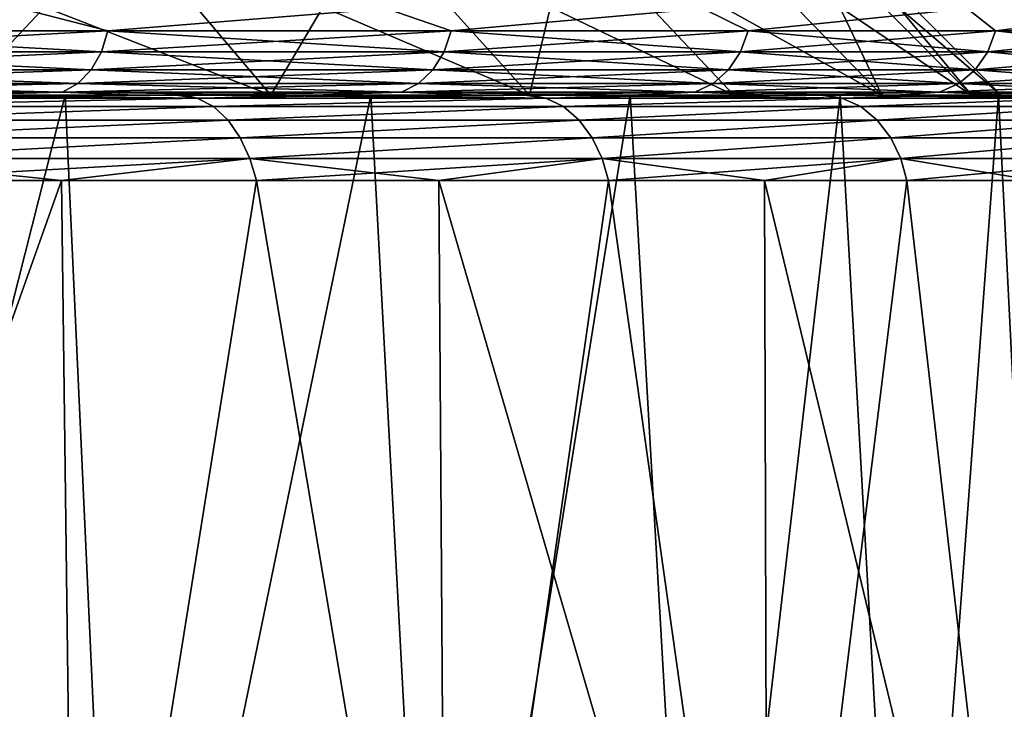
# Model space of a CAD drawing. Header units: millimetres. Extents: x -139 to 106, y -8 to 139.
# Tile 338 of 459: x -7.9 to -4.49, y 132.14 to 134.52. Entities that reach past the tile are written whole.
import ezdxf

# ---------------------------------------------------------------- set-up
doc = ezdxf.new("R2010")
doc.units = ezdxf.units.MM
doc.header["$LTSCALE"] = 53.842063
for name, color, linetype in [('126', 7, 'CONTINUOUS'), ('133', 7, 'CONTINUOUS'), ('134', 7, 'CONTINUOUS'), ('135', 7, 'CONTINUOUS'), ('140', 7, 'CONTINUOUS'), ('301', 7, 'CONTINUOUS'), ('302', 7, 'CONTINUOUS'), ('303', 7, 'CONTINUOUS'), ('315', 7, 'CONTINUOUS')]:
    doc.layers.add(name, color=color, linetype=linetype)

msp = doc.modelspace()

# ---------------------------------------------------------------- linework, layer by layer
at = {"layer": '126', "color": 7, "linetype": 'CONTINUOUS', "true_color": 0x404040}
for points in [[(-7.3276, 134.2629, -11.6226), (-8.693, 134.2629, -13.0598), (-8.1561, 134.2629, -12.2509), (-7.3276, 134.2629, -11.6226)], [(-7.4981, 134.2629, -11.5216), (-7.3276, 134.2629, -11.6226), (-8.1561, 134.2629, -12.2509), (-7.4981, 134.2629, -11.5216)], [(-7.4979, 134.2629, 11.5214), (-8.1559, 134.2629, 12.2507), (-7.3574, 134.2629, 11.6576), (-7.4979, 134.2629, 11.5214)], [(-7.3574, 134.2629, 11.6576), (-8.1559, 134.2629, 12.2507), (-8.0248, 134.2629, 12.3961), (-7.3574, 134.2629, 11.6576)], [(-6.8814, 134.2629, -10.7571), (-7.3276, 134.2629, -11.6226), (-7.4981, 134.2629, -11.5216), (-6.8814, 134.2629, -10.7571)], [(-6.8812, 134.2629, 10.7569), (-7.4979, 134.2629, 11.5214), (-6.7321, 134.2629, 10.8832), (-6.8812, 134.2629, 10.7569)], [(-6.7321, 134.2629, 10.8832), (-7.4979, 134.2629, 11.5214), (-7.3574, 134.2629, 11.6576), (-6.7321, 134.2629, 10.8832)], [(-6.1291, 134.2629, -10.0437), (-7.3276, 134.2629, -11.6226), (-6.8814, 134.2629, -10.7571), (-6.1291, 134.2629, -10.0437)], [(-6.308, 134.2629, -9.9596), (-6.1291, 134.2629, -10.0437), (-6.8814, 134.2629, -10.7571), (-6.308, 134.2629, -9.9596)], [(-6.3078, 134.2629, 9.9594), (-6.8812, 134.2629, 10.7569), (-6.1506, 134.2629, 10.0754), (-6.3078, 134.2629, 9.9594)], [(-6.1506, 134.2629, 10.0754), (-6.8812, 134.2629, 10.7569), (-6.7321, 134.2629, 10.8832), (-6.1506, 134.2629, 10.0754)], [(-5.7795, 134.2629, -9.1316), (-6.1291, 134.2629, -10.0437), (-6.308, 134.2629, -9.9596), (-5.7795, 134.2629, -9.1316)], [(-5.7794, 134.2629, 9.1314), (-6.3078, 134.2629, 9.9594), (-5.6148, 134.2629, 9.2364), (-5.7794, 134.2629, 9.1314)], [(-5.6148, 134.2629, 9.2364), (-6.3078, 134.2629, 9.9594), (-6.1506, 134.2629, 10.0754), (-5.6148, 134.2629, 9.2364)], [(-5.112, 134.2629, -8.3419), (-6.1291, 134.2629, -10.0437), (-5.7795, 134.2629, -9.1316), (-5.112, 134.2629, -8.3419)], [(-5.2977, 134.2629, -8.2756), (-5.112, 134.2629, -8.3419), (-5.7795, 134.2629, -9.1316), (-5.2977, 134.2629, -8.2756)], [(-5.2976, 134.2629, 8.2754), (-5.7794, 134.2629, 9.1314), (-5.1262, 134.2629, 8.369), (-5.2976, 134.2629, 8.2754)], [(-5.1262, 134.2629, 8.369), (-5.7794, 134.2629, 9.1314), (-5.6148, 134.2629, 9.2364), (-5.1262, 134.2629, 8.369)], [(-4.864, 134.2629, -7.3943), (-5.112, 134.2629, -8.3419), (-5.2977, 134.2629, -8.2756), (-4.864, 134.2629, -7.3943)], [(-4.8639, 134.2629, 7.3941), (-5.2976, 134.2629, 8.2754), (-4.6867, 134.2629, 7.476), (-4.8639, 134.2629, 7.3941)], [(-4.6867, 134.2629, 7.476), (-5.2976, 134.2629, 8.2754), (-5.1262, 134.2629, 8.369), (-4.6867, 134.2629, 7.476)], [(-4.289, 134.2629, -6.5389), (-5.112, 134.2629, -8.3419), (-4.864, 134.2629, -7.3943), (-4.289, 134.2629, -6.5389)], [(-4.4796, 134.2629, -6.4904), (-4.289, 134.2629, -6.5389), (-4.864, 134.2629, -7.3943), (-4.4796, 134.2629, -6.4904)], [(-4.4795, 134.2629, 6.4902), (-4.8639, 134.2629, 7.3941), (-4.2973, 134.2629, 6.5603), (-4.4795, 134.2629, 6.4902)], [(-4.2973, 134.2629, 6.5603), (-4.8639, 134.2629, 7.3941), (-4.6867, 134.2629, 7.476), (-4.2973, 134.2629, 6.5603)]]:
    msp.add_3dface(points, dxfattribs=at)
at = {"layer": '133', "linetype": 'CONTINUOUS'}
for points in [[(-9.1446, 130.0629, 13.9577), (-7.7051, 130.0629, 12.5941), (-8.4701, 133.9681, 13.2619), (-9.1446, 130.0629, 13.9577)], [(-8.4701, 133.9681, 13.2619), (-7.7051, 130.0629, 12.5941), (-7.7547, 133.9681, 12.5474), (-8.4701, 133.9681, 13.2619)], [(-7.7547, 133.9681, 12.5474), (-7.7051, 130.0629, 12.5941), (-7.08, 133.9681, 11.7944), (-7.7547, 133.9681, 12.5474)], [(-7.7051, 130.0629, 12.5941), (-6.4213, 130.0629, 11.0827), (-7.08, 133.9681, 11.7944), (-7.7051, 130.0629, 12.5941)], [(-7.08, 133.9681, 11.7944), (-6.4213, 130.0629, 11.0827), (-6.448, 133.9681, 11.0051), (-7.08, 133.9681, 11.7944)], [(-6.4213, 130.0629, 11.0827), (-5.3085, 130.0629, 9.4415), (-6.448, 133.9681, 11.0051), (-6.4213, 130.0629, 11.0827)], [(-6.448, 133.9681, 11.0051), (-5.3085, 130.0629, 9.4415), (-5.8607, 133.9681, 10.182), (-6.448, 133.9681, 11.0051)], [(-5.8607, 133.9681, 10.182), (-5.3085, 130.0629, 9.4415), (-5.3199, 133.9681, 9.3277), (-5.8607, 133.9681, 10.182)], [(-5.3085, 130.0629, 9.4415), (-4.3797, 130.0629, 7.6896), (-5.3199, 133.9681, 9.3277), (-5.3085, 130.0629, 9.4415)], [(-5.3199, 133.9681, 9.3277), (-4.3797, 130.0629, 7.6896), (-4.8272, 133.9681, 8.4448), (-5.3199, 133.9681, 9.3277)], [(-4.8272, 133.9681, 8.4448), (-4.3797, 130.0629, 7.6896), (-4.3843, 133.9681, 7.5358), (-4.8272, 133.9681, 8.4448)]]:
    msp.add_3dface(points, dxfattribs=at)
at = {"layer": '134', "color": 7, "linetype": 'CONTINUOUS', "true_color": 0x404040}
for points in [[(-8.693, 134.2629, -13.0598), (-7.3276, 134.2629, -11.6226), (-7.2852, 134.2529, -11.6913), (-8.693, 134.2629, -13.0598)], [(-8.6609, 134.2529, -13.135), (-8.693, 134.2629, -13.0598), (-7.2852, 134.2529, -11.6913), (-8.6609, 134.2529, -13.135)], [(-7.2852, 134.2529, 11.6913), (-8.0248, 134.2629, 12.3961), (-8.6609, 134.2529, 13.135), (-7.2852, 134.2529, 11.6913)], [(-7.2852, 134.2529, 11.6913), (-8.6609, 134.2529, 13.135), (-8.6096, 134.2235, 13.1853), (-7.2852, 134.2529, 11.6913)], [(-8.6609, 134.2529, -13.135), (-7.2852, 134.2529, -11.6913), (-8.6096, 134.2235, -13.1853), (-8.6609, 134.2529, -13.135)], [(-7.2286, 134.2235, 11.7354), (-7.2852, 134.2529, 11.6913), (-8.6096, 134.2235, 13.1853), (-7.2286, 134.2235, 11.7354)], [(-8.6096, 134.2235, -13.1853), (-7.2852, 134.2529, -11.6913), (-7.2286, 134.2235, -11.7354), (-8.6096, 134.2235, -13.1853)], [(-7.3574, 134.2629, 11.6576), (-8.0248, 134.2629, 12.3961), (-7.2852, 134.2529, 11.6913), (-7.3574, 134.2629, 11.6576)], [(-6.7321, 134.2629, 10.8832), (-7.3574, 134.2629, 11.6576), (-7.2852, 134.2529, 11.6913), (-6.7321, 134.2629, 10.8832)], [(-7.3276, 134.2629, -11.6226), (-6.1291, 134.2629, -10.0437), (-6.0774, 134.2529, -10.1043), (-7.3276, 134.2629, -11.6226)], [(-7.2852, 134.2529, -11.6913), (-7.3276, 134.2629, -11.6226), (-6.0774, 134.2529, -10.1043), (-7.2852, 134.2529, -11.6913)], [(-6.0774, 134.2529, 10.1043), (-6.7321, 134.2629, 10.8832), (-7.2852, 134.2529, 11.6913), (-6.0774, 134.2529, 10.1043)], [(-6.0774, 134.2529, 10.1043), (-7.2852, 134.2529, 11.6913), (-7.2286, 134.2235, 11.7354), (-6.0774, 134.2529, 10.1043)], [(-7.2852, 134.2529, -11.6913), (-6.0774, 134.2529, -10.1043), (-7.2286, 134.2235, -11.7354), (-7.2852, 134.2529, -11.6913)], [(-6.0162, 134.2235, 10.1419), (-6.0774, 134.2529, 10.1043), (-7.2286, 134.2235, 11.7354), (-6.0162, 134.2235, 10.1419)], [(-7.2286, 134.2235, -11.7354), (-6.0774, 134.2529, -10.1043), (-6.0162, 134.2235, -10.1419), (-7.2286, 134.2235, -11.7354)], [(-6.1506, 134.2629, 10.0754), (-6.7321, 134.2629, 10.8832), (-6.0774, 134.2529, 10.1043), (-6.1506, 134.2629, 10.0754)], [(-5.6148, 134.2629, 9.2364), (-6.1506, 134.2629, 10.0754), (-6.0774, 134.2529, 10.1043), (-5.6148, 134.2629, 9.2364)], [(-6.1291, 134.2629, -10.0437), (-5.112, 134.2629, -8.3419), (-5.0524, 134.2529, -8.3937), (-6.1291, 134.2629, -10.0437)], [(-6.0774, 134.2529, -10.1043), (-6.1291, 134.2629, -10.0437), (-5.0524, 134.2529, -8.3937), (-6.0774, 134.2529, -10.1043)], [(-5.0524, 134.2529, 8.3937), (-5.6148, 134.2629, 9.2364), (-6.0774, 134.2529, 10.1043), (-5.0524, 134.2529, 8.3937)], [(-5.0524, 134.2529, 8.3937), (-6.0774, 134.2529, 10.1043), (-6.0162, 134.2235, 10.1419), (-5.0524, 134.2529, 8.3937)], [(-6.0774, 134.2529, -10.1043), (-5.0524, 134.2529, -8.3937), (-6.0162, 134.2235, -10.1419), (-6.0774, 134.2529, -10.1043)], [(-4.9873, 134.2235, 8.4241), (-5.0524, 134.2529, 8.3937), (-6.0162, 134.2235, 10.1419), (-4.9873, 134.2235, 8.4241)], [(-6.0162, 134.2235, -10.1419), (-5.0524, 134.2529, -8.3937), (-4.9873, 134.2235, -8.4241), (-6.0162, 134.2235, -10.1419)], [(-5.1262, 134.2629, 8.369), (-5.6148, 134.2629, 9.2364), (-5.0524, 134.2529, 8.3937), (-5.1262, 134.2629, 8.369)], [(-4.6867, 134.2629, 7.476), (-5.1262, 134.2629, 8.369), (-5.0524, 134.2529, 8.3937), (-4.6867, 134.2629, 7.476)], [(-5.112, 134.2629, -8.3419), (-4.289, 134.2629, -6.5389), (-4.2227, 134.2529, -6.5802), (-5.112, 134.2629, -8.3419)], [(-5.0524, 134.2529, -8.3937), (-5.112, 134.2629, -8.3419), (-4.2227, 134.2529, -6.5802), (-5.0524, 134.2529, -8.3937)], [(-4.2227, 134.2529, 6.5802), (-4.6867, 134.2629, 7.476), (-5.0524, 134.2529, 8.3937), (-4.2227, 134.2529, 6.5802)], [(-4.2227, 134.2529, 6.5802), (-5.0524, 134.2529, 8.3937), (-4.9873, 134.2235, 8.4241), (-4.2227, 134.2529, 6.5802)], [(-5.0524, 134.2529, -8.3937), (-4.2227, 134.2529, -6.5802), (-4.9873, 134.2235, -8.4241), (-5.0524, 134.2529, -8.3937)], [(-4.1546, 134.2235, 6.6031), (-4.2227, 134.2529, 6.5802), (-4.9873, 134.2235, 8.4241), (-4.1546, 134.2235, 6.6031)], [(-4.9873, 134.2235, -8.4241), (-4.2227, 134.2529, -6.5802), (-4.1546, 134.2235, -6.6031), (-4.9873, 134.2235, -8.4241)], [(-4.2973, 134.2629, 6.5603), (-4.6867, 134.2629, 7.476), (-4.2227, 134.2529, 6.5802), (-4.2973, 134.2629, 6.5603)], [(-7.2286, 134.2235, 11.7354), (-8.6096, 134.2235, 13.1853), (-8.5637, 134.1768, 13.227), (-7.2286, 134.2235, 11.7354)], [(-8.6096, 134.2235, -13.1853), (-7.2286, 134.2235, -11.7354), (-8.5637, 134.1768, -13.227), (-8.6096, 134.2235, -13.1853)], [(-7.1782, 134.1768, 11.7716), (-7.2286, 134.2235, 11.7354), (-8.5637, 134.1768, 13.227), (-7.1782, 134.1768, 11.7716)], [(-8.5637, 134.1768, -13.227), (-7.2286, 134.2235, -11.7354), (-7.1782, 134.1768, -11.7716), (-8.5637, 134.1768, -13.227)], [(-6.0162, 134.2235, 10.1419), (-7.2286, 134.2235, 11.7354), (-7.1782, 134.1768, 11.7716), (-6.0162, 134.2235, 10.1419)], [(-7.2286, 134.2235, -11.7354), (-6.0162, 134.2235, -10.1419), (-7.1782, 134.1768, -11.7716), (-7.2286, 134.2235, -11.7354)], [(-5.962, 134.1768, 10.1721), (-6.0162, 134.2235, 10.1419), (-7.1782, 134.1768, 11.7716), (-5.962, 134.1768, 10.1721)], [(-7.1782, 134.1768, -11.7716), (-6.0162, 134.2235, -10.1419), (-5.962, 134.1768, -10.1721), (-7.1782, 134.1768, -11.7716)], [(-4.9873, 134.2235, 8.4241), (-6.0162, 134.2235, 10.1419), (-5.962, 134.1768, 10.1721), (-4.9873, 134.2235, 8.4241)], [(-6.0162, 134.2235, -10.1419), (-4.9873, 134.2235, -8.4241), (-5.962, 134.1768, -10.1721), (-6.0162, 134.2235, -10.1419)], [(-4.93, 134.1768, 8.4479), (-4.9873, 134.2235, 8.4241), (-5.962, 134.1768, 10.1721), (-4.93, 134.1768, 8.4479)], [(-5.962, 134.1768, -10.1721), (-4.9873, 134.2235, -8.4241), (-4.93, 134.1768, -8.4479), (-5.962, 134.1768, -10.1721)], [(-4.1546, 134.2235, 6.6031), (-4.9873, 134.2235, 8.4241), (-4.93, 134.1768, 8.4479), (-4.1546, 134.2235, 6.6031)], [(-4.9873, 134.2235, -8.4241), (-4.1546, 134.2235, -6.6031), (-4.93, 134.1768, -8.4479), (-4.9873, 134.2235, -8.4241)], [(-4.0949, 134.1768, 6.6202), (-4.1546, 134.2235, 6.6031), (-4.93, 134.1768, 8.4479), (-4.0949, 134.1768, 6.6202)], [(-4.93, 134.1768, -8.4479), (-4.1546, 134.2235, -6.6031), (-4.0949, 134.1768, -6.6202), (-4.93, 134.1768, -8.4479)], [(-7.1782, 134.1768, 11.7716), (-8.5637, 134.1768, 13.227), (-8.5246, 134.1157, 13.2558), (-7.1782, 134.1768, 11.7716)], [(-8.5637, 134.1768, -13.227), (-7.1782, 134.1768, -11.7716), (-8.5246, 134.1157, -13.2558), (-8.5637, 134.1768, -13.227)], [(-7.1359, 134.1157, 11.7957), (-7.1782, 134.1768, 11.7716), (-8.5246, 134.1157, 13.2558), (-7.1359, 134.1157, 11.7957)], [(-8.5246, 134.1157, -13.2558), (-7.1782, 134.1768, -11.7716), (-7.1359, 134.1157, -11.7957), (-8.5246, 134.1157, -13.2558)], [(-5.962, 134.1768, 10.1721), (-7.1782, 134.1768, 11.7716), (-7.1359, 134.1157, 11.7957), (-5.962, 134.1768, 10.1721)], [(-7.1782, 134.1768, -11.7716), (-5.962, 134.1768, -10.1721), (-7.1359, 134.1157, -11.7957), (-7.1782, 134.1768, -11.7716)], [(-5.9171, 134.1157, 10.1909), (-5.962, 134.1768, 10.1721), (-7.1359, 134.1157, 11.7957), (-5.9171, 134.1157, 10.1909)], [(-7.1359, 134.1157, -11.7957), (-5.962, 134.1768, -10.1721), (-5.9171, 134.1157, -10.1909), (-7.1359, 134.1157, -11.7957)], [(-4.93, 134.1768, 8.4479), (-5.962, 134.1768, 10.1721), (-5.9171, 134.1157, 10.1909), (-4.93, 134.1768, 8.4479)], [(-5.962, 134.1768, -10.1721), (-4.93, 134.1768, -8.4479), (-5.9171, 134.1157, -10.1909), (-5.962, 134.1768, -10.1721)], [(-4.8831, 134.1157, 8.4613), (-4.93, 134.1768, 8.4479), (-5.9171, 134.1157, 10.1909), (-4.8831, 134.1157, 8.4613)], [(-5.9171, 134.1157, -10.1909), (-4.93, 134.1768, -8.4479), (-4.8831, 134.1157, -8.4613), (-5.9171, 134.1157, -10.1909)], [(-4.0949, 134.1768, 6.6202), (-4.93, 134.1768, 8.4479), (-4.8831, 134.1157, 8.4613), (-4.0949, 134.1768, 6.6202)], [(-4.93, 134.1768, -8.4479), (-4.0949, 134.1768, -6.6202), (-4.8831, 134.1157, -8.4613), (-4.93, 134.1768, -8.4479)], [(-4.0466, 134.1157, 6.628), (-4.0949, 134.1768, 6.6202), (-4.8831, 134.1157, 8.4613), (-4.0466, 134.1157, 6.628)], [(-4.8831, 134.1157, -8.4613), (-4.0949, 134.1768, -6.6202), (-4.0466, 134.1157, -6.628), (-4.8831, 134.1157, -8.4613)], [(-8.4933, 134.0444, -13.2682), (-8.5246, 134.1157, -13.2558), (-7.1359, 134.1157, -11.7957), (-8.4933, 134.0444, -13.2682)], [(-8.4933, 134.0444, 13.2682), (-7.1359, 134.1157, 11.7957), (-8.5246, 134.1157, 13.2558), (-8.4933, 134.0444, 13.2682)], [(-7.1029, 134.0444, -11.804), (-8.4933, 134.0444, -13.2682), (-7.1359, 134.1157, -11.7957), (-7.1029, 134.0444, -11.804)], [(-8.4933, 134.0444, 13.2682), (-7.1029, 134.0444, 11.804), (-7.1359, 134.1157, 11.7957), (-8.4933, 134.0444, 13.2682)], [(-7.1029, 134.0444, -11.804), (-7.1359, 134.1157, -11.7957), (-5.9171, 134.1157, -10.1909), (-7.1029, 134.0444, -11.804)], [(-7.1029, 134.0444, 11.804), (-5.9171, 134.1157, 10.1909), (-7.1359, 134.1157, 11.7957), (-7.1029, 134.0444, 11.804)], [(-5.883, 134.0444, -10.195), (-7.1029, 134.0444, -11.804), (-5.9171, 134.1157, -10.1909), (-5.883, 134.0444, -10.195)], [(-7.1029, 134.0444, 11.804), (-5.883, 134.0444, 10.195), (-5.9171, 134.1157, 10.1909), (-7.1029, 134.0444, 11.804)], [(-5.883, 134.0444, -10.195), (-5.9171, 134.1157, -10.1909), (-4.8831, 134.1157, -8.4613), (-5.883, 134.0444, -10.195)], [(-5.883, 134.0444, 10.195), (-4.8831, 134.1157, 8.4613), (-5.9171, 134.1157, 10.1909), (-5.883, 134.0444, 10.195)], [(-4.8484, 134.0444, -8.461), (-5.883, 134.0444, -10.195), (-4.8831, 134.1157, -8.4613), (-4.8484, 134.0444, -8.461)], [(-5.883, 134.0444, 10.195), (-4.8484, 134.0444, 8.461), (-4.8831, 134.1157, 8.4613), (-5.883, 134.0444, 10.195)], [(-4.8484, 134.0444, -8.461), (-4.8831, 134.1157, -8.4613), (-4.0466, 134.1157, -6.628), (-4.8484, 134.0444, -8.461)], [(-4.8484, 134.0444, 8.461), (-4.0466, 134.1157, 6.628), (-4.8831, 134.1157, 8.4613), (-4.8484, 134.0444, 8.461)], [(-4.012, 134.0444, -6.6232), (-4.8484, 134.0444, -8.461), (-4.0466, 134.1157, -6.628), (-4.012, 134.0444, -6.6232)], [(-4.8484, 134.0444, 8.461), (-4.012, 134.0444, 6.6232), (-4.0466, 134.1157, 6.628), (-4.8484, 134.0444, 8.461)], [(-8.4701, 133.9681, 13.2619), (-7.7547, 133.9681, 12.5474), (-8.4933, 134.0444, 13.2682), (-8.4701, 133.9681, 13.2619)], [(-8.4933, 134.0444, 13.2682), (-7.7547, 133.9681, 12.5474), (-7.1029, 134.0444, 11.804), (-8.4933, 134.0444, 13.2682)], [(-7.1029, 134.0444, -11.804), (-8.4701, 133.9681, -13.2619), (-8.4933, 134.0444, -13.2682), (-7.1029, 134.0444, -11.804)], [(-7.7547, 133.9681, -12.5474), (-8.4701, 133.9681, -13.2619), (-7.1029, 134.0444, -11.804), (-7.7547, 133.9681, -12.5474)], [(-7.7547, 133.9681, 12.5474), (-7.08, 133.9681, 11.7944), (-7.1029, 134.0444, 11.804), (-7.7547, 133.9681, 12.5474)], [(-7.08, 133.9681, -11.7943), (-7.7547, 133.9681, -12.5474), (-7.1029, 134.0444, -11.804), (-7.08, 133.9681, -11.7943)], [(-7.08, 133.9681, 11.7944), (-6.448, 133.9681, 11.0051), (-7.1029, 134.0444, 11.804), (-7.08, 133.9681, 11.7944)], [(-7.1029, 134.0444, 11.804), (-6.448, 133.9681, 11.0051), (-5.883, 134.0444, 10.195), (-7.1029, 134.0444, 11.804)], [(-5.883, 134.0444, -10.195), (-7.08, 133.9681, -11.7943), (-7.1029, 134.0444, -11.804), (-5.883, 134.0444, -10.195)], [(-6.448, 133.9681, -11.0051), (-7.08, 133.9681, -11.7943), (-5.883, 134.0444, -10.195), (-6.448, 133.9681, -11.0051)], [(-6.448, 133.9681, 11.0051), (-5.8607, 133.9681, 10.182), (-5.883, 134.0444, 10.195), (-6.448, 133.9681, 11.0051)], [(-5.8607, 133.9681, -10.182), (-6.448, 133.9681, -11.0051), (-5.883, 134.0444, -10.195), (-5.8607, 133.9681, -10.182)], [(-5.8607, 133.9681, 10.182), (-5.3199, 133.9681, 9.3277), (-5.883, 134.0444, 10.195), (-5.8607, 133.9681, 10.182)], [(-5.883, 134.0444, 10.195), (-5.3199, 133.9681, 9.3277), (-4.8484, 134.0444, 8.461), (-5.883, 134.0444, 10.195)], [(-4.8484, 134.0444, -8.461), (-5.8607, 133.9681, -10.182), (-5.883, 134.0444, -10.195), (-4.8484, 134.0444, -8.461)], [(-5.3199, 133.9681, -9.3277), (-5.8607, 133.9681, -10.182), (-4.8484, 134.0444, -8.461), (-5.3199, 133.9681, -9.3277)], [(-5.3199, 133.9681, 9.3277), (-4.8272, 133.9681, 8.4448), (-4.8484, 134.0444, 8.461), (-5.3199, 133.9681, 9.3277)], [(-4.8272, 133.9681, -8.4447), (-5.3199, 133.9681, -9.3277), (-4.8484, 134.0444, -8.461), (-4.8272, 133.9681, -8.4447)], [(-4.8272, 133.9681, 8.4448), (-4.3843, 133.9681, 7.5358), (-4.8484, 134.0444, 8.461), (-4.8272, 133.9681, 8.4448)], [(-4.8484, 134.0444, 8.461), (-4.3843, 133.9681, 7.5358), (-4.012, 134.0444, 6.6232), (-4.8484, 134.0444, 8.461)], [(-4.012, 134.0444, -6.6232), (-4.8272, 133.9681, -8.4447), (-4.8484, 134.0444, -8.461), (-4.012, 134.0444, -6.6232)], [(-4.3843, 133.9681, -7.5358), (-4.8272, 133.9681, -8.4447), (-4.012, 134.0444, -6.6232), (-4.3843, 133.9681, -7.5358)]]:
    msp.add_3dface(points, dxfattribs=at)
at = {"layer": '135', "linetype": 'CONTINUOUS'}
for points in [[(-7.7051, 130.0629, -12.5941), (-9.1446, 130.0629, -13.9577), (-7.7547, 133.9681, -12.5474), (-7.7051, 130.0629, -12.5941)], [(-9.1446, 130.0629, -13.9577), (-8.4701, 133.9681, -13.2619), (-7.7547, 133.9681, -12.5474), (-9.1446, 130.0629, -13.9577)], [(-7.7051, 130.0629, -12.5941), (-7.7547, 133.9681, -12.5474), (-7.08, 133.9681, -11.7943), (-7.7051, 130.0629, -12.5941)], [(-6.4213, 130.0629, -11.0827), (-7.7051, 130.0629, -12.5941), (-7.08, 133.9681, -11.7943), (-6.4213, 130.0629, -11.0827)], [(-6.4213, 130.0629, -11.0827), (-7.08, 133.9681, -11.7943), (-6.448, 133.9681, -11.0051), (-6.4213, 130.0629, -11.0827)], [(-6.4213, 130.0629, -11.0827), (-6.448, 133.9681, -11.0051), (-5.8607, 133.9681, -10.182), (-6.4213, 130.0629, -11.0827)], [(-5.3085, 130.0629, -9.4415), (-6.4213, 130.0629, -11.0827), (-5.8607, 133.9681, -10.182), (-5.3085, 130.0629, -9.4415)], [(-5.3085, 130.0629, -9.4415), (-5.8607, 133.9681, -10.182), (-5.3199, 133.9681, -9.3277), (-5.3085, 130.0629, -9.4415)], [(-5.3085, 130.0629, -9.4415), (-5.3199, 133.9681, -9.3277), (-4.8272, 133.9681, -8.4447), (-5.3085, 130.0629, -9.4415)], [(-4.3797, 130.0629, -7.6896), (-5.3085, 130.0629, -9.4415), (-4.8272, 133.9681, -8.4447), (-4.3797, 130.0629, -7.6896)], [(-4.3797, 130.0629, -7.6896), (-4.8272, 133.9681, -8.4447), (-4.3843, 133.9681, -7.5358), (-4.3797, 130.0629, -7.6896)]]:
    msp.add_3dface(points, dxfattribs=at)
at = {"layer": '140', "linetype": 'CONTINUOUS'}
for points in [[(-8.9493, 134.2629, -12.0545), (-8.8075, 130.0629, -12.0202), (-7.7423, 134.2629, -10.7127), (-8.9493, 134.2629, -12.0545)], [(-7.7422, 134.2629, 10.7126), (-8.8075, 130.0629, 12.0203), (-8.9492, 134.2629, 12.0544), (-7.7422, 134.2629, 10.7126)], [(-7.5491, 130.0629, 10.5932), (-8.8075, 130.0629, 12.0203), (-7.7422, 134.2629, 10.7126), (-7.5491, 130.0629, 10.5932)], [(-8.8075, 130.0629, -12.0202), (-7.5491, 130.0629, -10.5932), (-7.7423, 134.2629, -10.7127), (-8.8075, 130.0629, -12.0202)], [(-7.7423, 134.2629, -10.7127), (-7.5491, 130.0629, -10.5932), (-6.6839, 134.2629, -9.2508), (-7.7423, 134.2629, -10.7127)], [(-6.6839, 134.2629, 9.2508), (-7.5491, 130.0629, 10.5932), (-7.7422, 134.2629, 10.7126), (-6.6839, 134.2629, 9.2508)], [(-6.4569, 130.0629, 9.0354), (-7.5491, 130.0629, 10.5932), (-6.6839, 134.2629, 9.2508), (-6.4569, 130.0629, 9.0354)], [(-7.5491, 130.0629, -10.5932), (-6.4569, 130.0629, -9.0354), (-6.6839, 134.2629, -9.2508), (-7.5491, 130.0629, -10.5932)], [(-5.786, 134.2629, 7.6852), (-6.4569, 130.0629, 9.0354), (-6.6839, 134.2629, 9.2508), (-5.786, 134.2629, 7.6852)], [(-6.6839, 134.2629, -9.2508), (-6.4569, 130.0629, -9.0354), (-5.786, 134.2629, -7.6852), (-6.6839, 134.2629, -9.2508)], [(-5.5442, 130.0629, 7.3659), (-6.4569, 130.0629, 9.0354), (-5.786, 134.2629, 7.6852), (-5.5442, 130.0629, 7.3659)], [(-6.4569, 130.0629, -9.0354), (-5.5442, 130.0629, -7.3659), (-5.786, 134.2629, -7.6852), (-6.4569, 130.0629, -9.0354)], [(-5.0587, 134.2629, 6.0334), (-5.5442, 130.0629, 7.3659), (-5.786, 134.2629, 7.6852), (-5.0587, 134.2629, 6.0334)], [(-5.786, 134.2629, -7.6852), (-5.5442, 130.0629, -7.3659), (-5.0587, 134.2629, -6.0335), (-5.786, 134.2629, -7.6852)], [(-4.8223, 130.0629, 5.6055), (-5.5442, 130.0629, 7.3659), (-5.0587, 134.2629, 6.0334), (-4.8223, 130.0629, 5.6055)], [(-5.5442, 130.0629, -7.3659), (-4.8223, 130.0629, -5.6055), (-5.0587, 134.2629, -6.0335), (-5.5442, 130.0629, -7.3659)], [(-4.5101, 134.2629, 4.3141), (-4.8223, 130.0629, 5.6055), (-5.0587, 134.2629, 6.0334), (-4.5101, 134.2629, 4.3141)], [(-5.0587, 134.2629, -6.0335), (-4.8223, 130.0629, -5.6055), (-4.5102, 134.2629, -4.3141), (-5.0587, 134.2629, -6.0335)], [(-4.3003, 130.0629, 3.7759), (-4.8223, 130.0629, 5.6055), (-4.5101, 134.2629, 4.3141), (-4.3003, 130.0629, 3.7759)], [(-4.8223, 130.0629, -5.6055), (-4.3003, 130.0629, -3.7759), (-4.5102, 134.2629, -4.3141), (-4.8223, 130.0629, -5.6055)], [(-4.5102, 134.2629, -4.3141), (-4.3003, 130.0629, -3.7759), (-4.1465, 134.2629, -2.5463), (-4.5102, 134.2629, -4.3141)], [(-4.1464, 134.2629, 2.5463), (-4.3003, 130.0629, 3.7759), (-4.5101, 134.2629, 4.3141), (-4.1464, 134.2629, 2.5463)]]:
    msp.add_3dface(points, dxfattribs=at)
at = {"layer": '301', "color": 8, "linetype": 'CONTINUOUS'}
for points in [[(-8.9493, 134.2629, -12.0545), (-7.7423, 134.2629, -10.7127), (-8.1002, 134.2629, -10.2876), (-8.9493, 134.2629, -12.0545)], [(-7.7422, 134.2629, 10.7126), (-8.9492, 134.2629, 12.0544), (-8.1002, 134.2629, 10.2876), (-7.7422, 134.2629, 10.7126)], [(-8.1002, 134.2629, -10.2876), (-7.7423, 134.2629, -10.7127), (-7.0295, 134.2629, -8.7786), (-8.1002, 134.2629, -10.2876)], [(-7.0295, 134.2629, 8.7786), (-7.7422, 134.2629, 10.7126), (-8.1002, 134.2629, 10.2876), (-7.0295, 134.2629, 8.7786)], [(-7.7423, 134.2629, -10.7127), (-6.6839, 134.2629, -9.2508), (-7.0295, 134.2629, -8.7786), (-7.7423, 134.2629, -10.7127)], [(-6.6839, 134.2629, 9.2508), (-7.7422, 134.2629, 10.7126), (-7.0295, 134.2629, 8.7786), (-6.6839, 134.2629, 9.2508)], [(-7.0295, 134.2629, -8.7786), (-6.6839, 134.2629, -9.2508), (-6.1345, 134.2629, -7.1592), (-7.0295, 134.2629, -8.7786)], [(-6.1345, 134.2629, 7.1592), (-6.6839, 134.2629, 9.2508), (-7.0295, 134.2629, 8.7786), (-6.1345, 134.2629, 7.1592)], [(-6.6839, 134.2629, -9.2508), (-5.786, 134.2629, -7.6852), (-6.1345, 134.2629, -7.1592), (-6.6839, 134.2629, -9.2508)], [(-5.786, 134.2629, 7.6852), (-6.6839, 134.2629, 9.2508), (-6.1345, 134.2629, 7.1592), (-5.786, 134.2629, 7.6852)], [(-6.1345, 134.2629, -7.1592), (-5.786, 134.2629, -7.6852), (-5.4264, 134.2629, -5.4497), (-6.1345, 134.2629, -7.1592)], [(-5.4264, 134.2629, 5.4497), (-5.786, 134.2629, 7.6852), (-6.1345, 134.2629, 7.1592), (-5.4264, 134.2629, 5.4497)], [(-5.786, 134.2629, -7.6852), (-5.0587, 134.2629, -6.0335), (-5.4264, 134.2629, -5.4497), (-5.786, 134.2629, -7.6852)], [(-5.0587, 134.2629, 6.0334), (-5.786, 134.2629, 7.6852), (-5.4264, 134.2629, 5.4497), (-5.0587, 134.2629, 6.0334)], [(-5.4264, 134.2629, -5.4497), (-5.0587, 134.2629, -6.0335), (-4.9141, 134.2629, -3.6715), (-5.4264, 134.2629, -5.4497)], [(-4.9141, 134.2629, 3.6715), (-5.0587, 134.2629, 6.0334), (-5.4264, 134.2629, 5.4497), (-4.9141, 134.2629, 3.6715)], [(-5.0587, 134.2629, -6.0335), (-4.5102, 134.2629, -4.3141), (-4.9141, 134.2629, -3.6715), (-5.0587, 134.2629, -6.0335)], [(-4.5101, 134.2629, 4.3141), (-5.0587, 134.2629, 6.0334), (-4.6042, 134.2629, 1.8473), (-4.5101, 134.2629, 4.3141)], [(-4.6042, 134.2629, 1.8473), (-5.0587, 134.2629, 6.0334), (-4.9141, 134.2629, 3.6715), (-4.6042, 134.2629, 1.8473)], [(-4.9141, 134.2629, -3.6715), (-4.5102, 134.2629, -4.3141), (-4.6042, 134.2629, -1.8473), (-4.9141, 134.2629, -3.6715)], [(-4.6042, 134.2629, -1.8473), (-4.5102, 134.2629, -4.3141), (-4.5005, 134.2629, 0), (-4.6042, 134.2629, -1.8473)], [(-4.5005, 134.2629, 0), (-4.5101, 134.2629, 4.3141), (-4.6042, 134.2629, 1.8473), (-4.5005, 134.2629, 0)], [(-4.5102, 134.2629, -4.3141), (-4.1465, 134.2629, -2.5463), (-4.5005, 134.2629, 0), (-4.5102, 134.2629, -4.3141)], [(-4.1465, 134.2629, -2.5463), (-4.1464, 134.2629, 2.5463), (-4.5101, 134.2629, 4.3141), (-4.1465, 134.2629, -2.5463)], [(-4.1465, 134.2629, -2.5463), (-4.5101, 134.2629, 4.3141), (-4.5005, 134.2629, 0), (-4.1465, 134.2629, -2.5463)]]:
    msp.add_3dface(points, dxfattribs=at)
at = {"layer": '302', "color": 8, "linetype": 'CONTINUOUS'}
for points in [[(-7.8962, 134.5629, 12.413), (-9.3151, 134.5629, 13.757), (-8.9294, 134.4856, 13.4062), (-7.8962, 134.5629, 12.413)], [(-7.5942, 134.4856, 12.071), (-7.8962, 134.5629, 12.413), (-8.9294, 134.4856, 13.4062), (-7.5942, 134.4856, 12.071)], [(-6.631, 134.5629, 10.9234), (-7.8962, 134.5629, 12.413), (-7.5942, 134.4856, 12.071), (-6.631, 134.5629, 10.9234)], [(-6.4059, 134.4856, 10.6036), (-6.631, 134.5629, 10.9234), (-7.5942, 134.4856, 12.071), (-6.4059, 134.4856, 10.6036)], [(-5.5342, 134.5629, 9.3057), (-6.631, 134.5629, 10.9234), (-6.4059, 134.4856, 10.6036), (-5.5342, 134.5629, 9.3057)], [(-5.3775, 134.4856, 9.0199), (-5.5342, 134.5629, 9.3057), (-6.4059, 134.4856, 10.6036), (-5.3775, 134.4856, 9.0199)], [(-4.6187, 134.5629, 7.579), (-5.5342, 134.5629, 9.3057), (-5.3775, 134.4856, 9.0199), (-4.6187, 134.5629, 7.579)], [(-4.5202, 134.4856, 7.3375), (-4.6187, 134.5629, 7.579), (-5.3775, 134.4856, 9.0199), (-4.5202, 134.4856, 7.3375)], [(-3.8953, 134.5629, 5.7634), (-4.6187, 134.5629, 7.579), (-4.5202, 134.4856, 7.3375), (-3.8953, 134.5629, 5.7634)], [(-3.8435, 134.4856, 5.5746), (-3.8953, 134.5629, 5.7634), (-4.5202, 134.4856, 7.3375), (-3.8435, 134.4856, 5.5746)], [(-7.6165, 134.4131, 12.051), (-8.9294, 134.4856, 13.4062), (-8.9495, 134.4131, 13.384), (-7.6165, 134.4131, 12.051)], [(-7.5942, 134.4856, 12.071), (-8.9294, 134.4856, 13.4062), (-7.6165, 134.4131, 12.051), (-7.5942, 134.4856, 12.071)], [(-6.4301, 134.4131, 10.586), (-7.5942, 134.4856, 12.071), (-7.6165, 134.4131, 12.051), (-6.4301, 134.4131, 10.586)], [(-6.4059, 134.4856, 10.6036), (-7.5942, 134.4856, 12.071), (-6.4301, 134.4131, 10.586), (-6.4059, 134.4856, 10.6036)], [(-5.4034, 134.4131, 9.005), (-6.4059, 134.4856, 10.6036), (-6.4301, 134.4131, 10.586), (-5.4034, 134.4131, 9.005)], [(-5.3775, 134.4856, 9.0199), (-6.4059, 134.4856, 10.6036), (-5.4034, 134.4131, 9.005), (-5.3775, 134.4856, 9.0199)], [(-4.5476, 134.4131, 7.3253), (-5.3775, 134.4856, 9.0199), (-5.4034, 134.4131, 9.005), (-4.5476, 134.4131, 7.3253)], [(-4.5202, 134.4856, 7.3375), (-5.3775, 134.4856, 9.0199), (-4.5476, 134.4131, 7.3253), (-4.5202, 134.4856, 7.3375)], [(-3.872, 134.4131, 5.5654), (-4.5202, 134.4856, 7.3375), (-4.5476, 134.4131, 7.3253), (-3.872, 134.4131, 5.5654)], [(-3.8435, 134.4856, 5.5746), (-4.5202, 134.4856, 7.3375), (-3.872, 134.4131, 5.5654), (-3.8435, 134.4856, 5.5746)], [(-7.6519, 134.3509, 12.0191), (-8.9495, 134.4131, 13.384), (-8.9814, 134.3509, 13.3485), (-7.6519, 134.3509, 12.0191)], [(-7.6165, 134.4131, 12.051), (-8.9495, 134.4131, 13.384), (-7.6519, 134.3509, 12.0191), (-7.6165, 134.4131, 12.051)], [(-6.4687, 134.3509, 10.5579), (-7.6165, 134.4131, 12.051), (-7.6519, 134.3509, 12.0191), (-6.4687, 134.3509, 10.5579)], [(-6.4301, 134.4131, 10.586), (-7.6165, 134.4131, 12.051), (-6.4687, 134.3509, 10.5579), (-6.4301, 134.4131, 10.586)], [(-5.4447, 134.3509, 8.9811), (-6.4301, 134.4131, 10.586), (-6.4687, 134.3509, 10.5579), (-5.4447, 134.3509, 8.9811)], [(-5.4034, 134.4131, 9.005), (-6.4301, 134.4131, 10.586), (-5.4447, 134.3509, 8.9811), (-5.4034, 134.4131, 9.005)], [(-4.5911, 134.3509, 7.3059), (-5.4034, 134.4131, 9.005), (-5.4447, 134.3509, 8.9811), (-4.5911, 134.3509, 7.3059)], [(-4.5476, 134.4131, 7.3253), (-5.4034, 134.4131, 9.005), (-4.5911, 134.3509, 7.3059), (-4.5476, 134.4131, 7.3253)], [(-3.9173, 134.3509, 5.5506), (-4.5476, 134.4131, 7.3253), (-4.5911, 134.3509, 7.3059), (-3.9173, 134.3509, 5.5506)], [(-3.872, 134.4131, 5.5654), (-4.5476, 134.4131, 7.3253), (-3.9173, 134.3509, 5.5506), (-3.872, 134.4131, 5.5654)], [(-7.6981, 134.3031, 11.9775), (-8.9814, 134.3509, 13.3485), (-9.023, 134.3031, 13.3023), (-7.6981, 134.3031, 11.9775)], [(-7.6519, 134.3509, 12.0191), (-8.9814, 134.3509, 13.3485), (-7.6981, 134.3031, 11.9775), (-7.6519, 134.3509, 12.0191)], [(-6.519, 134.3031, 10.5214), (-7.6519, 134.3509, 12.0191), (-7.6981, 134.3031, 11.9775), (-6.519, 134.3031, 10.5214)], [(-6.4687, 134.3509, 10.5579), (-7.6519, 134.3509, 12.0191), (-6.519, 134.3031, 10.5214), (-6.4687, 134.3509, 10.5579)], [(-5.4985, 134.3031, 8.95), (-6.4687, 134.3509, 10.5579), (-6.519, 134.3031, 10.5214), (-5.4985, 134.3031, 8.95)], [(-5.4447, 134.3509, 8.9811), (-6.4687, 134.3509, 10.5579), (-5.4985, 134.3031, 8.95), (-5.4447, 134.3509, 8.9811)], [(-4.6479, 134.3031, 7.2806), (-5.4447, 134.3509, 8.9811), (-5.4985, 134.3031, 8.95), (-4.6479, 134.3031, 7.2806)], [(-4.5911, 134.3509, 7.3059), (-5.4447, 134.3509, 8.9811), (-4.6479, 134.3031, 7.2806), (-4.5911, 134.3509, 7.3059)], [(-3.9765, 134.3031, 5.5314), (-4.5911, 134.3509, 7.3059), (-4.6479, 134.3031, 7.2806), (-3.9765, 134.3031, 5.5314)], [(-3.9173, 134.3509, 5.5506), (-4.5911, 134.3509, 7.3059), (-3.9765, 134.3031, 5.5314), (-3.9173, 134.3509, 5.5506)], [(-9.0714, 134.2731, 13.2485), (-7.7519, 134.2731, 11.929), (-9.023, 134.3031, 13.3023), (-9.0714, 134.2731, 13.2485)], [(-7.7519, 134.2731, 11.929), (-7.6981, 134.3031, 11.9775), (-9.023, 134.3031, 13.3023), (-7.7519, 134.2731, 11.929)], [(-7.7519, 134.2731, 11.929), (-6.5776, 134.2731, 10.4788), (-7.6981, 134.3031, 11.9775), (-7.7519, 134.2731, 11.929)], [(-6.5776, 134.2731, 10.4788), (-6.519, 134.3031, 10.5214), (-7.6981, 134.3031, 11.9775), (-6.5776, 134.2731, 10.4788)], [(-6.5776, 134.2731, 10.4788), (-5.5613, 134.2731, 8.9138), (-6.519, 134.3031, 10.5214), (-6.5776, 134.2731, 10.4788)], [(-5.5613, 134.2731, 8.9138), (-5.4985, 134.3031, 8.95), (-6.519, 134.3031, 10.5214), (-5.5613, 134.2731, 8.9138)], [(-5.5613, 134.2731, 8.9138), (-4.7141, 134.2731, 7.2512), (-5.4985, 134.3031, 8.95), (-5.5613, 134.2731, 8.9138)], [(-4.7141, 134.2731, 7.2512), (-4.6479, 134.3031, 7.2806), (-5.4985, 134.3031, 8.95), (-4.7141, 134.2731, 7.2512)], [(-4.7141, 134.2731, 7.2512), (-4.0453, 134.2731, 5.509), (-4.6479, 134.3031, 7.2806), (-4.7141, 134.2731, 7.2512)], [(-4.0453, 134.2731, 5.509), (-3.9765, 134.3031, 5.5314), (-4.6479, 134.3031, 7.2806), (-4.0453, 134.2731, 5.509)], [(-9.0714, 134.2731, 13.2485), (-8.1559, 134.2629, 12.2507), (-7.7519, 134.2731, 11.929), (-9.0714, 134.2731, 13.2485)], [(-8.1559, 134.2629, 12.2507), (-7.4979, 134.2629, 11.5214), (-7.7519, 134.2731, 11.929), (-8.1559, 134.2629, 12.2507)], [(-7.4979, 134.2629, 11.5214), (-6.8812, 134.2629, 10.7569), (-7.7519, 134.2731, 11.929), (-7.4979, 134.2629, 11.5214)], [(-7.7519, 134.2731, 11.929), (-6.8812, 134.2629, 10.7569), (-6.5776, 134.2731, 10.4788), (-7.7519, 134.2731, 11.929)], [(-6.8812, 134.2629, 10.7569), (-6.3078, 134.2629, 9.9594), (-6.5776, 134.2731, 10.4788), (-6.8812, 134.2629, 10.7569)], [(-6.3078, 134.2629, 9.9594), (-5.7794, 134.2629, 9.1314), (-6.5776, 134.2731, 10.4788), (-6.3078, 134.2629, 9.9594)], [(-6.5776, 134.2731, 10.4788), (-5.7794, 134.2629, 9.1314), (-5.5613, 134.2731, 8.9138), (-6.5776, 134.2731, 10.4788)], [(-5.7794, 134.2629, 9.1314), (-5.2976, 134.2629, 8.2754), (-5.5613, 134.2731, 8.9138), (-5.7794, 134.2629, 9.1314)], [(-5.2976, 134.2629, 8.2754), (-4.8639, 134.2629, 7.3941), (-5.5613, 134.2731, 8.9138), (-5.2976, 134.2629, 8.2754)], [(-5.5613, 134.2731, 8.9138), (-4.8639, 134.2629, 7.3941), (-4.7141, 134.2731, 7.2512), (-5.5613, 134.2731, 8.9138)], [(-4.8639, 134.2629, 7.3941), (-4.4795, 134.2629, 6.4902), (-4.7141, 134.2731, 7.2512), (-4.8639, 134.2629, 7.3941)], [(-4.4795, 134.2629, 6.4902), (-4.1458, 134.2629, 5.5663), (-4.7141, 134.2731, 7.2512), (-4.4795, 134.2629, 6.4902)], [(-4.7141, 134.2731, 7.2512), (-4.1458, 134.2629, 5.5663), (-4.0453, 134.2731, 5.509), (-4.7141, 134.2731, 7.2512)]]:
    msp.add_3dface(points, dxfattribs=at)
at = {"layer": '303', "color": 8, "linetype": 'CONTINUOUS'}
for points in [[(-9.3151, 134.5629, -13.757), (-7.8962, 134.5629, -12.413), (-8.9294, 134.4856, -13.4062), (-9.3151, 134.5629, -13.757)], [(-8.9294, 134.4856, -13.4062), (-7.8962, 134.5629, -12.413), (-7.5942, 134.4856, -12.071), (-8.9294, 134.4856, -13.4062)], [(-7.8962, 134.5629, -12.413), (-6.631, 134.5629, -10.9234), (-7.5942, 134.4856, -12.071), (-7.8962, 134.5629, -12.413)], [(-7.5942, 134.4856, -12.071), (-6.631, 134.5629, -10.9234), (-6.4059, 134.4856, -10.6036), (-7.5942, 134.4856, -12.071)], [(-6.631, 134.5629, -10.9234), (-5.5342, 134.5629, -9.3058), (-6.4059, 134.4856, -10.6036), (-6.631, 134.5629, -10.9234)], [(-6.4059, 134.4856, -10.6036), (-5.5342, 134.5629, -9.3058), (-5.3775, 134.4856, -9.0199), (-6.4059, 134.4856, -10.6036)], [(-5.5342, 134.5629, -9.3058), (-4.6187, 134.5629, -7.579), (-5.3775, 134.4856, -9.0199), (-5.5342, 134.5629, -9.3058)], [(-5.3775, 134.4856, -9.0199), (-4.6187, 134.5629, -7.579), (-4.5202, 134.4856, -7.3375), (-5.3775, 134.4856, -9.0199)], [(-4.6187, 134.5629, -7.579), (-3.8953, 134.5629, -5.7634), (-4.5202, 134.4856, -7.3375), (-4.6187, 134.5629, -7.579)], [(-4.5202, 134.4856, -7.3375), (-3.8953, 134.5629, -5.7634), (-3.8435, 134.4856, -5.5746), (-4.5202, 134.4856, -7.3375)], [(-8.9294, 134.4856, -13.4062), (-7.5942, 134.4856, -12.071), (-8.9495, 134.4131, -13.384), (-8.9294, 134.4856, -13.4062)], [(-8.9495, 134.4131, -13.384), (-7.5942, 134.4856, -12.071), (-7.6165, 134.4131, -12.051), (-8.9495, 134.4131, -13.384)], [(-7.5942, 134.4856, -12.071), (-6.4059, 134.4856, -10.6036), (-7.6165, 134.4131, -12.051), (-7.5942, 134.4856, -12.071)], [(-7.6165, 134.4131, -12.051), (-6.4059, 134.4856, -10.6036), (-6.4301, 134.4131, -10.586), (-7.6165, 134.4131, -12.051)], [(-6.4059, 134.4856, -10.6036), (-5.3775, 134.4856, -9.0199), (-6.4301, 134.4131, -10.586), (-6.4059, 134.4856, -10.6036)], [(-6.4301, 134.4131, -10.586), (-5.3775, 134.4856, -9.0199), (-5.4034, 134.4131, -9.005), (-6.4301, 134.4131, -10.586)], [(-5.3775, 134.4856, -9.0199), (-4.5202, 134.4856, -7.3375), (-5.4034, 134.4131, -9.005), (-5.3775, 134.4856, -9.0199)], [(-5.4034, 134.4131, -9.005), (-4.5202, 134.4856, -7.3375), (-4.5476, 134.4131, -7.3253), (-5.4034, 134.4131, -9.005)], [(-4.5202, 134.4856, -7.3375), (-3.8435, 134.4856, -5.5746), (-4.5476, 134.4131, -7.3253), (-4.5202, 134.4856, -7.3375)], [(-4.5476, 134.4131, -7.3253), (-3.8435, 134.4856, -5.5746), (-3.872, 134.4131, -5.5654), (-4.5476, 134.4131, -7.3253)], [(-8.9495, 134.4131, -13.384), (-7.6165, 134.4131, -12.051), (-8.9814, 134.3509, -13.3485), (-8.9495, 134.4131, -13.384)], [(-8.9814, 134.3509, -13.3485), (-7.6165, 134.4131, -12.051), (-7.6519, 134.3509, -12.0191), (-8.9814, 134.3509, -13.3485)], [(-7.6165, 134.4131, -12.051), (-6.4301, 134.4131, -10.586), (-7.6519, 134.3509, -12.0191), (-7.6165, 134.4131, -12.051)], [(-7.6519, 134.3509, -12.0191), (-6.4301, 134.4131, -10.586), (-6.4687, 134.3509, -10.5579), (-7.6519, 134.3509, -12.0191)], [(-6.4301, 134.4131, -10.586), (-5.4034, 134.4131, -9.005), (-6.4687, 134.3509, -10.5579), (-6.4301, 134.4131, -10.586)], [(-6.4687, 134.3509, -10.5579), (-5.4034, 134.4131, -9.005), (-5.4447, 134.3509, -8.9811), (-6.4687, 134.3509, -10.5579)], [(-5.4034, 134.4131, -9.005), (-4.5476, 134.4131, -7.3253), (-5.4447, 134.3509, -8.9811), (-5.4034, 134.4131, -9.005)], [(-5.4447, 134.3509, -8.9811), (-4.5476, 134.4131, -7.3253), (-4.5911, 134.3509, -7.3059), (-5.4447, 134.3509, -8.9811)], [(-4.5476, 134.4131, -7.3253), (-3.872, 134.4131, -5.5654), (-4.5911, 134.3509, -7.3059), (-4.5476, 134.4131, -7.3253)], [(-4.5911, 134.3509, -7.3059), (-3.872, 134.4131, -5.5654), (-3.9173, 134.3509, -5.5506), (-4.5911, 134.3509, -7.3059)], [(-8.9814, 134.3509, -13.3485), (-7.6519, 134.3509, -12.0191), (-9.023, 134.3031, -13.3023), (-8.9814, 134.3509, -13.3485)], [(-9.023, 134.3031, -13.3023), (-7.6519, 134.3509, -12.0191), (-7.6981, 134.3031, -11.9775), (-9.023, 134.3031, -13.3023)], [(-7.6519, 134.3509, -12.0191), (-6.4687, 134.3509, -10.5579), (-7.6981, 134.3031, -11.9775), (-7.6519, 134.3509, -12.0191)], [(-7.6981, 134.3031, -11.9775), (-6.4687, 134.3509, -10.5579), (-6.519, 134.3031, -10.5214), (-7.6981, 134.3031, -11.9775)], [(-6.4687, 134.3509, -10.5579), (-5.4447, 134.3509, -8.9811), (-6.519, 134.3031, -10.5214), (-6.4687, 134.3509, -10.5579)], [(-6.519, 134.3031, -10.5214), (-5.4447, 134.3509, -8.9811), (-5.4985, 134.3031, -8.95), (-6.519, 134.3031, -10.5214)], [(-5.4447, 134.3509, -8.9811), (-4.5911, 134.3509, -7.3059), (-5.4985, 134.3031, -8.95), (-5.4447, 134.3509, -8.9811)], [(-5.4985, 134.3031, -8.95), (-4.5911, 134.3509, -7.3059), (-4.6479, 134.3031, -7.2806), (-5.4985, 134.3031, -8.95)], [(-4.5911, 134.3509, -7.3059), (-3.9173, 134.3509, -5.5506), (-4.6479, 134.3031, -7.2806), (-4.5911, 134.3509, -7.3059)], [(-4.6479, 134.3031, -7.2806), (-3.9173, 134.3509, -5.5506), (-3.9765, 134.3031, -5.5314), (-4.6479, 134.3031, -7.2806)], [(-7.7519, 134.2731, -11.929), (-9.0714, 134.2731, -13.2485), (-7.6981, 134.3031, -11.9775), (-7.7519, 134.2731, -11.929)], [(-9.0714, 134.2731, -13.2485), (-9.023, 134.3031, -13.3023), (-7.6981, 134.3031, -11.9775), (-9.0714, 134.2731, -13.2485)], [(-6.5776, 134.2731, -10.4788), (-7.7519, 134.2731, -11.929), (-6.519, 134.3031, -10.5214), (-6.5776, 134.2731, -10.4788)], [(-7.7519, 134.2731, -11.929), (-7.6981, 134.3031, -11.9775), (-6.519, 134.3031, -10.5214), (-7.7519, 134.2731, -11.929)], [(-5.5613, 134.2731, -8.9138), (-6.5776, 134.2731, -10.4788), (-5.4985, 134.3031, -8.95), (-5.5613, 134.2731, -8.9138)], [(-6.5776, 134.2731, -10.4788), (-6.519, 134.3031, -10.5214), (-5.4985, 134.3031, -8.95), (-6.5776, 134.2731, -10.4788)], [(-4.7141, 134.2731, -7.2512), (-5.5613, 134.2731, -8.9138), (-4.6479, 134.3031, -7.2806), (-4.7141, 134.2731, -7.2512)], [(-5.5613, 134.2731, -8.9138), (-5.4985, 134.3031, -8.95), (-4.6479, 134.3031, -7.2806), (-5.5613, 134.2731, -8.9138)], [(-4.0453, 134.2731, -5.509), (-4.7141, 134.2731, -7.2512), (-3.9765, 134.3031, -5.5314), (-4.0453, 134.2731, -5.509)], [(-4.7141, 134.2731, -7.2512), (-4.6479, 134.3031, -7.2806), (-3.9765, 134.3031, -5.5314), (-4.7141, 134.2731, -7.2512)], [(-7.7519, 134.2731, -11.929), (-8.8534, 134.2629, -12.9427), (-9.0714, 134.2731, -13.2485), (-7.7519, 134.2731, -11.929)], [(-8.1561, 134.2629, -12.2509), (-8.8534, 134.2629, -12.9427), (-7.7519, 134.2731, -11.929), (-8.1561, 134.2629, -12.2509)], [(-7.4981, 134.2629, -11.5216), (-8.1561, 134.2629, -12.2509), (-7.7519, 134.2731, -11.929), (-7.4981, 134.2629, -11.5216)], [(-6.5776, 134.2731, -10.4788), (-7.4981, 134.2629, -11.5216), (-7.7519, 134.2731, -11.929), (-6.5776, 134.2731, -10.4788)], [(-6.8814, 134.2629, -10.7571), (-7.4981, 134.2629, -11.5216), (-6.5776, 134.2731, -10.4788), (-6.8814, 134.2629, -10.7571)], [(-6.308, 134.2629, -9.9596), (-6.8814, 134.2629, -10.7571), (-6.5776, 134.2731, -10.4788), (-6.308, 134.2629, -9.9596)], [(-5.5613, 134.2731, -8.9138), (-6.308, 134.2629, -9.9596), (-6.5776, 134.2731, -10.4788), (-5.5613, 134.2731, -8.9138)], [(-5.7795, 134.2629, -9.1316), (-6.308, 134.2629, -9.9596), (-5.5613, 134.2731, -8.9138), (-5.7795, 134.2629, -9.1316)], [(-5.2977, 134.2629, -8.2756), (-5.7795, 134.2629, -9.1316), (-5.5613, 134.2731, -8.9138), (-5.2977, 134.2629, -8.2756)], [(-4.7141, 134.2731, -7.2512), (-5.2977, 134.2629, -8.2756), (-5.5613, 134.2731, -8.9138), (-4.7141, 134.2731, -7.2512)], [(-4.864, 134.2629, -7.3943), (-5.2977, 134.2629, -8.2756), (-4.7141, 134.2731, -7.2512), (-4.864, 134.2629, -7.3943)], [(-4.4796, 134.2629, -6.4904), (-4.864, 134.2629, -7.3943), (-4.7141, 134.2731, -7.2512), (-4.4796, 134.2629, -6.4904)], [(-4.0453, 134.2731, -5.509), (-4.4796, 134.2629, -6.4904), (-4.7141, 134.2731, -7.2512), (-4.0453, 134.2731, -5.509)]]:
    msp.add_3dface(points, dxfattribs=at)
at = {"layer": '315', "color": 8, "linetype": 'CONTINUOUS'}
for points in [[(-8.1002, 134.2629, -10.2876), (-7.0295, 134.2629, -8.7786), (-8.5693, 134.8629, -9.9134), (-8.1002, 134.2629, -10.2876)], [(-8.5693, 134.8629, -9.9134), (-7.0295, 134.2629, -8.7786), (-7.5376, 134.8629, -8.4594), (-8.5693, 134.8629, -9.9134)], [(-7.5376, 134.8629, 8.4594), (-8.1002, 134.2629, 10.2876), (-8.5693, 134.8629, 9.9134), (-7.5376, 134.8629, 8.4594)], [(-7.0295, 134.2629, 8.7786), (-8.1002, 134.2629, 10.2876), (-7.5376, 134.8629, 8.4594), (-7.0295, 134.2629, 8.7786)], [(-7.0295, 134.2629, -8.7786), (-6.1345, 134.2629, -7.1592), (-7.5376, 134.8629, -8.4594), (-7.0295, 134.2629, -8.7786)], [(-7.5376, 134.8629, -8.4594), (-6.1345, 134.2629, -7.1592), (-6.6751, 134.8629, -6.8989), (-7.5376, 134.8629, -8.4594)], [(-6.6751, 134.8629, 6.8989), (-7.0295, 134.2629, 8.7786), (-7.5376, 134.8629, 8.4594), (-6.6751, 134.8629, 6.8989)], [(-6.1345, 134.2629, 7.1592), (-7.0295, 134.2629, 8.7786), (-6.6751, 134.8629, 6.8989), (-6.1345, 134.2629, 7.1592)], [(-6.1345, 134.2629, -7.1592), (-5.4264, 134.2629, -5.4497), (-6.6751, 134.8629, -6.8989), (-6.1345, 134.2629, -7.1592)], [(-6.6751, 134.8629, -6.8989), (-5.4264, 134.2629, -5.4497), (-5.9927, 134.8629, -5.2515), (-6.6751, 134.8629, -6.8989)], [(-5.9927, 134.8629, 5.2515), (-6.1345, 134.2629, 7.1592), (-6.6751, 134.8629, 6.8989), (-5.9927, 134.8629, 5.2515)], [(-5.4264, 134.2629, 5.4497), (-6.1345, 134.2629, 7.1592), (-5.9927, 134.8629, 5.2515), (-5.4264, 134.2629, 5.4497)], [(-5.4264, 134.2629, -5.4497), (-4.9141, 134.2629, -3.6715), (-5.9927, 134.8629, -5.2515), (-5.4264, 134.2629, -5.4497)], [(-5.9927, 134.8629, -5.2515), (-4.9141, 134.2629, -3.6715), (-5.4991, 134.8629, -3.5379), (-5.9927, 134.8629, -5.2515)], [(-4.9141, 134.2629, 3.6715), (-5.4264, 134.2629, 5.4497), (-5.9927, 134.8629, 5.2515), (-4.9141, 134.2629, 3.6715)], [(-5.4991, 134.8629, 3.5379), (-4.9141, 134.2629, 3.6715), (-5.9927, 134.8629, 5.2515), (-5.4991, 134.8629, 3.5379)], [(-4.9141, 134.2629, -3.6715), (-4.6042, 134.2629, -1.8473), (-5.4991, 134.8629, -3.5379), (-4.9141, 134.2629, -3.6715)], [(-5.4991, 134.8629, -3.5379), (-4.6042, 134.2629, -1.8473), (-5.2004, 134.8629, -1.7801), (-5.4991, 134.8629, -3.5379)], [(-5.2004, 134.8629, 1.7801), (-4.9141, 134.2629, 3.6715), (-5.4991, 134.8629, 3.5379), (-5.2004, 134.8629, 1.7801)], [(-4.6042, 134.2629, -1.8473), (-4.5005, 134.2629, 0), (-5.2004, 134.8629, -1.7801), (-4.6042, 134.2629, -1.8473)], [(-5.2004, 134.8629, -1.7801), (-4.5005, 134.2629, 0), (-5.1004, 134.8629), (-5.2004, 134.8629, -1.7801)], [(-4.6042, 134.2629, 1.8473), (-4.9141, 134.2629, 3.6715), (-5.2004, 134.8629, 1.7801), (-4.6042, 134.2629, 1.8473)], [(-5.1004, 134.8629), (-4.6042, 134.2629, 1.8473), (-5.2004, 134.8629, 1.7801), (-5.1004, 134.8629)], [(-4.5005, 134.2629, 0), (-4.6042, 134.2629, 1.8473), (-5.1004, 134.8629), (-4.5005, 134.2629, 0)]]:
    msp.add_3dface(points, dxfattribs=at)

doc.saveas('drawing.dxf')
